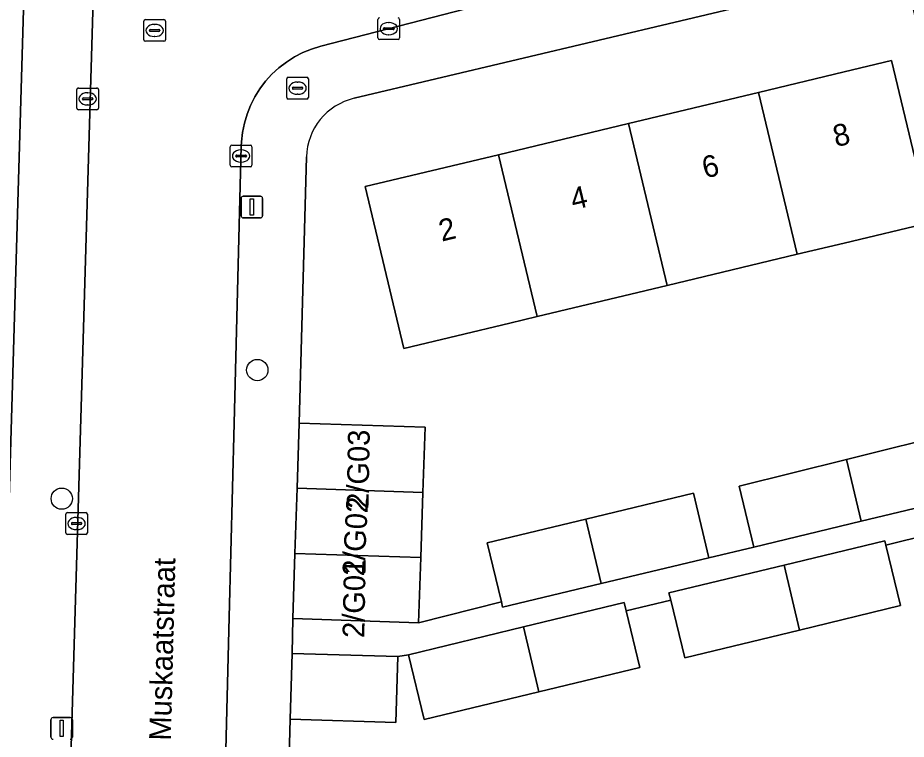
# Model space of a CAD drawing. Extents: x 162026 to 163502, y 387295 to 388169.
# Drawn here: x 162962.01 to 163002.86, y 387801.76 to 387834.94 of the extents above; entities that cross this region are included whole.
import ezdxf

# ---------------------------------------------------------------- set-up
doc = ezdxf.new("R2010")
doc.units = 0
for name, color, linetype in [('IMGEO_Boom', 7, 'Continuous'), ('IMGEO_Brandkraan', 7, 'Continuous'), ('IMGEO_Erf', 7, 'Continuous'), ('IMGEO_Kolk', 7, 'Continuous'), ('IMGEO_Lichtmast', 7, 'Continuous'), ('IMGEO_Openbare_ruimte_label', 7, 'Continuous'), ('IMGEO_Pand', 7, 'Continuous'), ('IMGEO_Pand_nummerreeks', 7, 'Continuous'), ('IMGEO_Rijbaan_lokaal_open', 7, 'Continuous'), ('IMGEO_Rioolput', 7, 'Continuous'), ('IMGEO_Voetpad_open', 7, 'Continuous')]:
    doc.layers.add(name, color=color, linetype=linetype)

msp = doc.modelspace()

# ---------------------------------------------------------------- linework, layer by layer
at = {"layer": 'IMGEO_Boom'}
for centre in [(162973.019, 387818.738), (162964.029, 387812.824)]:
    msp.add_circle(centre, 0.489, dxfattribs=at)
at = {"layer": 'IMGEO_Brandkraan'}
for p, q in [((162974.371, 387831.276), (162974.371, 387832.128)), ((162974.446, 387832.202), (162975.298, 387832.202)), ((162974.859, 387831.982), (162974.884, 387831.982)), ((162975.372, 387832.128), (162975.372, 387831.276)), ((162974.63, 387831.696), (162974.63, 387831.708)), ((162975.068, 387831.659), (162974.67, 387831.659)), ((162974.673, 387831.745), (162975.071, 387831.745)), ((162975.114, 387831.708), (162975.114, 387831.696)), ((162975.298, 387831.202), (162974.446, 387831.202)), ((162974.882, 387831.422), (162974.857, 387831.422))]:
    msp.add_line(p, q, dxfattribs=at)
for points in [[(162974.371, 387831.276), (162974.371, 387832.128)], [(162974.446, 387832.202), (162975.298, 387832.202)], [(162975.372, 387832.128), (162975.372, 387831.276)], [(162975.298, 387831.202), (162974.446, 387831.202)]]:
    msp.add_lwpolyline(points, dxfattribs=at)
for centre, radius, start, end in [((162974.448, 387832.126), 0.0765, 91.552, 178.448), ((162974.448, 387832.126), 0.0765, 91.552, 178.448), ((162975.296, 387832.126), 0.0765, 1.552, 88.448), ((162975.296, 387832.126), 0.0765, 1.552, 88.448), ((162974.67, 387831.705), 0.0403, 85.8775, 175.7526), ((162974.667, 387831.695), 0.0366, 178.938, 274.7102), ((162975.071, 387831.702), 0.043, 264.8664, 352.4533), ((162975.075, 387831.707), 0.0386, 1.7309, 96.639), ((162974.448, 387831.278), 0.0765, 181.552, 268.448), ((162974.448, 387831.278), 0.0765, 181.552, 268.448), ((162975.296, 387831.278), 0.0765, 271.552, 358.448), ((162975.296, 387831.278), 0.0765, 271.552, 358.448)]:
    msp.add_arc(centre, radius, start, end, dxfattribs=at)
for centre, major_axis, ratio, start_param, end_param in [((162974.858, 387831.702), (-0.387, 0.002), 0.722429, 4.712389, 7.853982), ((162974.883, 387831.702), (-0.39, 0.002), 0.717154, 1.570796, 4.712389)]:
    msp.add_ellipse(centre, major_axis=major_axis, ratio=ratio, start_param=start_param, end_param=end_param, dxfattribs=at)
at = {"layer": 'IMGEO_Erf'}
for points in [[(162964.385, 387861.933), (162959.245, 387865.294), (162959.215, 387864.18), (162958.939, 387864.188), (162958.797, 387859.007), (162958.628, 387852.862), (162958.459, 387846.716), (162958.29, 387840.569), (162958.121, 387834.424), (162957.952, 387828.278), (162957.783, 387822.132), (162957.614, 387815.987), (162957.445, 387809.841), (162957.284, 387803.992), (162957.494, 387803.986), (162957.482, 387803.541), (162961.338, 387803.428), (162962.935, 387857.804)], [(163006.674, 387820.773), (163005.962, 387823.744), (163005.251, 387826.715), (163004.54, 387829.686), (163003.829, 387832.657), (163003.117, 387835.628), (163002.729, 387837.25), (163000, 387836.6), (162977.474, 387831.237)], [(162975.277, 387828.539), (162974.951, 387816.303), (162980.73, 387816.111), (162980.631, 387813.113), (162980.531, 387810.115), (162980.432, 387807.117), (162984.241, 387808.074), (162983.588, 387810.799), (162988.123, 387811.886), (162993.074, 387813.073), (162993.784, 387810.107), (162995.856, 387810.586), (162995.171, 387813.396), (163000.111, 387814.622), (163005.277, 387815.905), (163005.975, 387813.038), (163009.275, 387813.948), (163008.319, 387818.025), (163007.385, 387817.801), (163006.674, 387820.773)], [(163024.086, 387801.637), (163024.608, 387801.761), (163022.094, 387812.289), (163017.344, 387811.156), (163016.687, 387813.915), (163013.969, 387813.257), (163014.576, 387810.749), (163009.933, 387809.625), (163004.65, 387808.347), (163003.964, 387811.185), (163001.921, 387810.691), (163002.595, 387807.907), (162997.952, 387806.783), (162992.669, 387805.505), (162992.029, 387808.152), (162989.985, 387807.658), (162990.613, 387805.064), (162985.97, 387803.94), (162980.687, 387802.662), (162979.966, 387805.643), (162979.477, 387805.56), (162979.385, 387802.533), (162974.536, 387802.68), (162973.868, 387778.17)]]:
    msp.add_lwpolyline(points, dxfattribs=at)
msp.add_lwpolyline([(162991.868, 387822.632), (162985.89, 387821.199), (162984.627, 387820.896), (162979.764, 387819.73), (162977.98, 387827.173), (162984.105, 387828.641), (162990.084, 387830.074), (162996.063, 387831.507), (163000, 387832.451), (163002.184, 387832.974), (163003.349, 387828.112), (163003.968, 387825.531), (163000, 387824.58), (162997.847, 387824.065)], close=True, dxfattribs=at)
msp.add_arc((162978.132, 387828.458), 2.856, 103.3134, 178.3743, dxfattribs=at)
at = {"layer": 'IMGEO_Kolk'}
for p, q in [((162978.563, 387834.014), (162978.563, 387834.866)), ((162979.564, 387834.866), (162979.564, 387834.014)), ((162978.822, 387834.434), (162978.822, 387834.446)), ((162979.26, 387834.397), (162978.862, 387834.397)), ((162978.865, 387834.483), (162979.263, 387834.483)), ((162979.051, 387834.72), (162979.076, 387834.72)), ((162979.306, 387834.446), (162979.306, 387834.434)), ((162979.074, 387834.16), (162979.049, 387834.16)), ((162979.49, 387833.94), (162978.638, 387833.94)), ((162964.719, 387830.784), (162964.719, 387831.636)), ((162964.794, 387831.71), (162965.646, 387831.71)), ((162965.72, 387831.636), (162965.72, 387830.784)), ((162964.978, 387831.204), (162964.978, 387831.216)), ((162965.416, 387831.167), (162965.018, 387831.167)), ((162965.021, 387831.253), (162965.419, 387831.253)), ((162965.207, 387831.49), (162965.232, 387831.49)), ((162965.462, 387831.216), (162965.462, 387831.204)), ((162965.23, 387830.93), (162965.205, 387830.93)), ((162965.646, 387830.71), (162964.794, 387830.71)), ((162971.773, 387828.155), (162971.773, 387829.007)), ((162971.848, 387829.081), (162972.7, 387829.081)), ((162972.261, 387828.861), (162972.286, 387828.861)), ((162972.774, 387829.007), (162972.774, 387828.155)), ((162972.032, 387828.575), (162972.032, 387828.587)), ((162972.47, 387828.538), (162972.072, 387828.538)), ((162972.075, 387828.624), (162972.473, 387828.624)), ((162972.284, 387828.301), (162972.259, 387828.301)), ((162972.516, 387828.587), (162972.516, 387828.575)), ((162972.7, 387828.081), (162971.848, 387828.081)), ((162964.21, 387811.254), (162964.21, 387812.106)), ((162964.285, 387812.18), (162965.137, 387812.18)), ((162964.698, 387811.96), (162964.723, 387811.96)), ((162965.211, 387812.106), (162965.211, 387811.254)), ((162964.469, 387811.674), (162964.469, 387811.686)), ((162964.907, 387811.637), (162964.509, 387811.637)), ((162964.512, 387811.723), (162964.91, 387811.723)), ((162964.953, 387811.686), (162964.953, 387811.674)), ((162965.137, 387811.18), (162964.285, 387811.18)), ((162964.721, 387811.4), (162964.696, 387811.4))]:
    msp.add_line(p, q, dxfattribs=at)
for points in [[(162978.563, 387834.014), (162978.563, 387834.866)], [(162979.564, 387834.866), (162979.564, 387834.014)], [(162979.49, 387833.94), (162978.638, 387833.94)], [(162964.719, 387830.784), (162964.719, 387831.636)], [(162964.794, 387831.71), (162965.646, 387831.71)], [(162965.72, 387831.636), (162965.72, 387830.784)], [(162965.646, 387830.71), (162964.794, 387830.71)], [(162971.773, 387828.155), (162971.773, 387829.007)], [(162971.848, 387829.081), (162972.7, 387829.081)], [(162972.774, 387829.007), (162972.774, 387828.155)], [(162972.7, 387828.081), (162971.848, 387828.081)], [(162964.21, 387811.254), (162964.21, 387812.106)], [(162964.285, 387812.18), (162965.137, 387812.18)], [(162965.211, 387812.106), (162965.211, 387811.254)], [(162965.137, 387811.18), (162964.285, 387811.18)]]:
    msp.add_lwpolyline(points, dxfattribs=at)
for centre, radius, start, end in [((162978.64, 387834.864), 0.0765, 91.552, 178.448), ((162978.64, 387834.864), 0.0765, 91.552, 178.448), ((162979.488, 387834.864), 0.0765, 1.552, 88.448), ((162979.488, 387834.864), 0.0765, 1.552, 88.448), ((162978.862, 387834.443), 0.0403, 85.8775, 175.7526), ((162978.859, 387834.433), 0.0366, 178.938, 274.7102), ((162979.263, 387834.44), 0.043, 264.8664, 352.4533), ((162979.267, 387834.445), 0.0386, 1.7309, 96.639), ((162978.64, 387834.016), 0.0765, 181.552, 268.448), ((162978.64, 387834.016), 0.0765, 181.552, 268.448), ((162979.488, 387834.016), 0.0765, 271.552, 358.448), ((162979.488, 387834.016), 0.0765, 271.552, 358.448), ((162964.796, 387831.634), 0.0765, 91.552, 178.448), ((162964.796, 387831.634), 0.0765, 91.552, 178.448), ((162965.644, 387831.634), 0.0765, 1.552, 88.448), ((162965.644, 387831.634), 0.0765, 1.552, 88.448), ((162965.018, 387831.213), 0.0403, 85.8775, 175.7526), ((162965.015, 387831.203), 0.0366, 178.938, 274.7102), ((162965.419, 387831.21), 0.043, 264.8664, 352.4533), ((162965.423, 387831.215), 0.0386, 1.7309, 96.639), ((162964.796, 387830.786), 0.0765, 181.552, 268.448), ((162964.796, 387830.786), 0.0765, 181.552, 268.448), ((162965.644, 387830.786), 0.0765, 271.552, 358.448), ((162965.644, 387830.786), 0.0765, 271.552, 358.448), ((162971.85, 387829.005), 0.0765, 91.552, 178.448), ((162971.85, 387829.005), 0.0765, 91.552, 178.448), ((162972.698, 387829.005), 0.0765, 1.552, 88.448), ((162972.698, 387829.005), 0.0765, 1.552, 88.448), ((162972.072, 387828.584), 0.0403, 85.8775, 175.7526), ((162972.069, 387828.574), 0.0366, 178.938, 274.7102), ((162972.473, 387828.581), 0.043, 264.8664, 352.4533), ((162972.477, 387828.586), 0.0386, 1.7309, 96.639), ((162971.85, 387828.157), 0.0765, 181.552, 268.448), ((162971.85, 387828.157), 0.0765, 181.552, 268.448), ((162972.698, 387828.157), 0.0765, 271.552, 358.448), ((162972.698, 387828.157), 0.0765, 271.552, 358.448), ((162964.287, 387812.104), 0.0765, 91.552, 178.448), ((162964.287, 387812.104), 0.0765, 91.552, 178.448), ((162965.135, 387812.104), 0.0765, 1.552, 88.448), ((162965.135, 387812.104), 0.0765, 1.552, 88.448), ((162964.509, 387811.683), 0.0403, 85.8775, 175.7526), ((162964.506, 387811.673), 0.0366, 178.938, 274.7102), ((162964.91, 387811.68), 0.043, 264.8664, 352.4533), ((162964.914, 387811.685), 0.0386, 1.7309, 96.639), ((162964.287, 387811.256), 0.0765, 181.552, 268.448), ((162964.287, 387811.256), 0.0765, 181.552, 268.448), ((162965.135, 387811.256), 0.0765, 271.552, 358.448), ((162965.135, 387811.256), 0.0765, 271.552, 358.448)]:
    msp.add_arc(centre, radius, start, end, dxfattribs=at)
for centre, major_axis, ratio, start_param, end_param in [((162979.05, 387834.44), (-0.387, 0.002), 0.722429, 4.712389, 7.853982), ((162979.075, 387834.44), (-0.39, 0.002), 0.717154, 1.570796, 4.712389), ((162965.206, 387831.21), (-0.387, 0.002), 0.722429, 4.712389, 7.853982), ((162965.231, 387831.21), (-0.39, 0.002), 0.717154, 1.570796, 4.712389), ((162972.26, 387828.581), (-0.387, 0.002), 0.722429, 4.712389, 7.853982), ((162972.285, 387828.581), (-0.39, 0.002), 0.717154, 1.570796, 4.712389), ((162964.697, 387811.68), (-0.387, 0.002), 0.722429, 4.712389, 7.853982), ((162964.722, 387811.68), (-0.39, 0.002), 0.717154, 1.570796, 4.712389)]:
    msp.add_ellipse(centre, major_axis=major_axis, ratio=ratio, start_param=start_param, end_param=end_param, dxfattribs=at)
at = {"layer": 'IMGEO_Lichtmast'}
for p, q in [((162972.274, 387825.833), (162972.274, 387826.633)), ((162972.274, 387826.633), (162972.274, 387825.833)), ((162972.374, 387826.733), (162973.164, 387826.733)), ((162973.164, 387826.733), (162972.374, 387826.733)), ((162973.264, 387826.633), (162973.264, 387825.833)), ((162973.264, 387825.833), (162973.264, 387826.633)), ((162973.164, 387825.733), (162972.374, 387825.733)), ((162972.374, 387825.733), (162973.164, 387825.733)), ((162963.529, 387801.859), (162963.529, 387802.659)), ((162963.529, 387802.659), (162963.529, 387801.859)), ((162963.629, 387802.759), (162964.419, 387802.759)), ((162964.419, 387802.759), (162963.629, 387802.759)), ((162964.519, 387802.659), (162964.519, 387801.859)), ((162964.519, 387801.859), (162964.519, 387802.659))]:
    msp.add_line(p, q, dxfattribs=at)
for points in [[(162972.694, 387826.608), (162972.844, 387826.608), (162972.844, 387825.858), (162972.694, 387825.858), (162972.694, 387826.608)], [(162963.949, 387802.634), (162964.099, 387802.634), (162964.099, 387801.884), (162963.949, 387801.884), (162963.949, 387802.634)]]:
    msp.add_lwpolyline(points, dxfattribs=at)
for centre, start, end in [((162972.374, 387826.633), 90, 180), ((162972.374, 387826.633), 90, 180), ((162973.164, 387826.633), 0, 90), ((162973.164, 387826.633), 360, 90), ((162972.374, 387825.833), 180, 270), ((162972.374, 387825.833), 180, 270), ((162973.164, 387825.833), 270, 0), ((162973.164, 387825.833), 270, 0), ((162963.629, 387802.659), 90, 180), ((162963.629, 387802.659), 90, 180), ((162964.419, 387802.659), 0, 90), ((162964.419, 387802.659), 360, 90), ((162963.629, 387801.859), 180, 270), ((162963.629, 387801.859), 180, 270), ((162964.419, 387801.859), 270, 0), ((162964.419, 387801.859), 270, 0)]:
    msp.add_arc(centre, 0.1, start, end, dxfattribs=at)
at = {"layer": 'IMGEO_Pand'}
for points in [[(162997.847, 387824.065), (163000, 387824.58), (163003.968, 387825.531), (163003.349, 387828.112), (163002.184, 387832.974), (163000, 387832.451), (162996.063, 387831.507)], [(162991.868, 387822.632), (162997.847, 387824.065), (162996.063, 387831.507), (162990.084, 387830.074)], [(162990.084, 387830.074), (162984.105, 387828.641), (162985.89, 387821.199), (162991.868, 387822.632)], [(162984.105, 387828.641), (162977.98, 387827.173), (162979.764, 387819.73), (162984.627, 387820.896), (162985.89, 387821.199)], [(162974.852, 387813.304), (162980.631, 387813.113), (162980.73, 387816.111), (162974.951, 387816.303)], [(163000.111, 387814.622), (163000.79, 387811.788), (163005.975, 387813.038), (163005.277, 387815.905)], [(163000.111, 387814.622), (162995.171, 387813.396), (162995.856, 387810.586), (163000.79, 387811.788)], [(162974.752, 387810.306), (162980.531, 387810.115), (162980.631, 387813.113), (162974.852, 387813.304)], [(162988.123, 387811.886), (162988.834, 387808.92), (162993.784, 387810.107), (162993.074, 387813.073)], [(162988.123, 387811.886), (162983.588, 387810.799), (162984.241, 387808.074), (162984.299, 387807.833), (162988.834, 387808.92)], [(163001.921, 387810.691), (163001.873, 387810.888), (162997.244, 387809.768), (162997.952, 387806.783), (163002.595, 387807.907)], [(162974.653, 387807.308), (162980.432, 387807.117), (162980.531, 387810.115), (162974.752, 387810.306)], [(162997.244, 387809.768), (162991.948, 387808.486), (162992.029, 387808.152), (162992.669, 387805.505), (162997.952, 387806.783)], [(162989.985, 387807.658), (162989.891, 387808.045), (162985.262, 387806.925), (162985.97, 387803.94), (162990.613, 387805.064)], [(162979.966, 387805.643), (162980.687, 387802.662), (162985.97, 387803.94), (162985.262, 387806.925)], [(162974.536, 387802.68), (162979.385, 387802.533), (162979.477, 387805.56), (162974.628, 387805.707)]]:
    msp.add_lwpolyline(points, close=True, dxfattribs=at)
at = {"layer": 'IMGEO_Rijbaan_lokaal_open'}
for points in [[(162966.097, 387857.111), (162964.432, 387800.383), (162963.755, 387776.198), (162963.599, 387770.619), (162963.496, 387768.003)], [(162971.732, 387807.368), (162971.959, 387816.293), (162972.284, 387829.041), (162972.293, 387829.231), (162972.34, 387829.664), (162972.427, 387830.091), (162972.551, 387830.509), (162972.712, 387830.913), (162972.908, 387831.302), (162973.138, 387831.672), (162973.401, 387832.02), (162973.693, 387832.343), (162974.013, 387832.638), (162974.359, 387832.904), (162974.726, 387833.137), (162975.113, 387833.337), (162975.517, 387833.502), (162975.933, 387833.63), (162987.196, 387836.551)], [(162970.763, 387768.558), (162970.938, 387776.236), (162971.732, 387807.368)]]:
    msp.add_lwpolyline(points, dxfattribs=at)
at = {"layer": 'IMGEO_Rioolput'}
for p, q in [((162967.872, 387834.858), (162968.724, 387834.858)), ((162967.797, 387833.932), (162967.797, 387834.784)), ((162968.099, 387834.401), (162968.497, 387834.401)), ((162968.285, 387834.638), (162968.31, 387834.638)), ((162968.798, 387834.784), (162968.798, 387833.932)), ((162968.056, 387834.352), (162968.056, 387834.364)), ((162968.494, 387834.315), (162968.096, 387834.315)), ((162968.308, 387834.078), (162968.283, 387834.078)), ((162968.54, 387834.364), (162968.54, 387834.352)), ((162968.724, 387833.858), (162967.872, 387833.858))]:
    msp.add_line(p, q, dxfattribs=at)
for points in [[(162967.872, 387834.858), (162968.724, 387834.858)], [(162967.797, 387833.932), (162967.797, 387834.784)], [(162968.798, 387834.784), (162968.798, 387833.932)], [(162968.724, 387833.858), (162967.872, 387833.858)]]:
    msp.add_lwpolyline(points, dxfattribs=at)
for centre, radius, start, end in [((162967.874, 387834.782), 0.0765, 91.552, 178.448), ((162967.874, 387834.782), 0.0765, 91.552, 178.448), ((162968.722, 387834.782), 0.0765, 1.552, 88.448), ((162968.722, 387834.782), 0.0765, 1.552, 88.448), ((162968.096, 387834.361), 0.0403, 85.8775, 175.7526), ((162968.501, 387834.363), 0.0386, 1.7309, 96.639), ((162968.093, 387834.351), 0.0366, 178.938, 274.7102), ((162968.497, 387834.358), 0.043, 264.8664, 352.4533), ((162967.874, 387833.934), 0.0765, 181.552, 268.448), ((162967.874, 387833.934), 0.0765, 181.552, 268.448), ((162968.722, 387833.934), 0.0765, 271.552, 358.448), ((162968.722, 387833.934), 0.0765, 271.552, 358.448)]:
    msp.add_arc(centre, radius, start, end, dxfattribs=at)
for centre, major_axis, ratio, start_param, end_param in [((162968.284, 387834.358), (-0.387, 0.002), 0.722429, 4.712389, 7.853982), ((162968.309, 387834.358), (-0.39, 0.002), 0.717154, 1.570796, 4.712389)]:
    msp.add_ellipse(centre, major_axis=major_axis, ratio=ratio, start_param=start_param, end_param=end_param, dxfattribs=at)
at = {"layer": 'IMGEO_Voetpad_open'}
for points in [[(162962.935, 387857.804), (162961.338, 387803.428), (162961.291, 387801.816), (162961.246, 387798.815), (162960.604, 387778.293), (162960.611, 387772.035), (162960.422, 387767.19)], [(162963.496, 387768.003), (162963.599, 387770.619), (162963.755, 387776.198), (162964.432, 387800.383), (162966.097, 387857.111)], [(162987.196, 387836.551), (162975.933, 387833.63), (162975.517, 387833.502), (162975.113, 387833.337), (162974.726, 387833.137), (162974.359, 387832.904), (162974.013, 387832.638), (162973.693, 387832.343), (162973.401, 387832.02), (162973.138, 387831.672), (162972.908, 387831.302), (162972.712, 387830.913), (162972.551, 387830.509), (162972.427, 387830.091), (162972.34, 387829.664), (162972.293, 387829.231), (162972.284, 387829.041), (162971.959, 387816.293), (162971.732, 387807.368), (162970.938, 387776.236)], [(162977.474, 387831.237), (163000, 387836.6)], [(162974.536, 387802.68), (162974.628, 387805.707), (162974.653, 387807.308), (162974.752, 387810.306), (162974.852, 387813.304), (162974.951, 387816.303), (162975.277, 387828.539)], [(163005.975, 387813.038), (163000.79, 387811.788), (162995.856, 387810.586), (162993.784, 387810.107), (162988.834, 387808.92), (162984.299, 387807.833), (162984.241, 387808.074), (162980.432, 387807.117), (162974.653, 387807.308), (162974.628, 387805.707), (162979.477, 387805.56), (162979.966, 387805.643), (162985.262, 387806.925), (162989.891, 387808.045), (162989.985, 387807.658), (162992.029, 387808.152), (162991.948, 387808.486), (162997.244, 387809.768), (163001.873, 387810.888), (163001.921, 387810.691), (163003.964, 387811.185)], [(162973.868, 387778.17), (162974.536, 387802.68)]]:
    msp.add_lwpolyline(points, dxfattribs=at)
msp.add_arc((162978.132, 387828.458), 2.856, 103.3134, 178.3743, dxfattribs=at)

# ---------------------------------------------------------------- texts
at = {"layer": 'IMGEO_Openbare_ruimte_label'}
msp.add_text('Muskaatstraat', height=1, rotation=88.5679, dxfattribs=at).set_placement((162969.043, 387801.687))
at = {"layer": 'IMGEO_Pand_nummerreeks'}
for s, rotation, p in [('8', 13.4777, (162999.625, 387828.988)), ('6', 13.4779, (162993.604, 387827.544)), ('4', 13.4779, (162987.553, 387826.094)), ('2', 13.4779, (162981.5, 387824.643)), ('2/G03', 88.986, (162978.129, 387812.347)), ('2/G02', 86.8779, (162977.927, 387809.241)), ('2/G01', 88.9488, (162977.938, 387806.409))]:
    msp.add_text(s, height=1, rotation=rotation, dxfattribs=at).set_placement(p)

doc.saveas('drawing.dxf')
